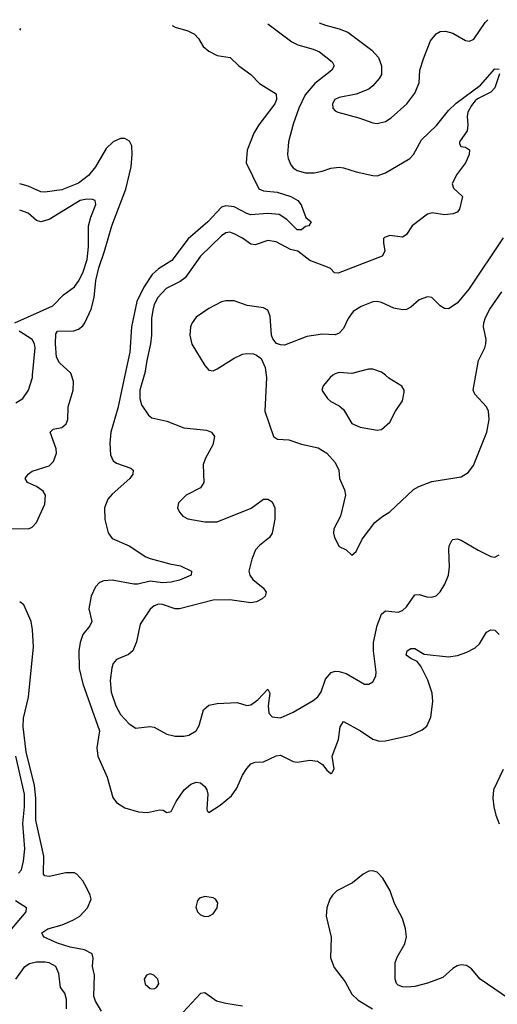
# Model space of a CAD drawing. Header units: inches. Extents: x 1649636 to 1815363, y 506543 to 641975.
# Tile 453 of 656: x 1742810 to 1745082, y 637011 to 641690. Entities that reach past the tile are written whole.
import ezdxf

# ---------------------------------------------------------------- set-up
doc = ezdxf.new("R2010")
doc.units = ezdxf.units.IN
doc.header["$MEASUREMENT"] = 0
doc.layers.add('B7643', color=7, linetype='Continuous')
doc.layers.add('B7644', color=7, linetype='Continuous')

msp = doc.modelspace()

# ---------------------------------------------------------------- linework, layer by layer
at = {"layer": 'B7643', "color": 5}
for points, elevation in [([(1742770, 639272.3), (1742852.7, 639270), (1742870, 639278), (1742890, 639301.3), (1742930, 639388.4), (1742933.2, 639430), (1742921.4, 639450), (1742890, 639472.3), (1742846.6, 639490), (1742835.4, 639510), (1742849.7, 639530), (1742870, 639544.1), (1742950, 639569.4), (1742970.6, 639590), (1742985, 639630), (1742983.7, 639650), (1742955.4, 639730), (1742970, 639744.6), (1743010, 639752), (1743020.8, 639759.2), (1743031.9, 639770), (1743038.3, 639790), (1743040.5, 639850), (1743063.8, 639930), (1743065.9, 639970), (1743056.1, 640000)], 620), ([(1742791.2, 639870), (1742824.4, 639890), (1742851.3, 639928.7), (1742870.6, 639989.4), (1742871.6, 640000)], 640), ([(1743310.3, 640000), (1743276.4, 639843.6), (1743243.4, 639730), (1743238.2, 639678.2), (1743242, 639622), (1743254.3, 639594.3), (1743270, 639582), (1743339, 639559), (1743350.3, 639550), (1743348, 639530), (1743334.2, 639510), (1743250, 639435), (1743229.2, 639410.8), (1743214, 639370), (1743215.4, 639315.4), (1743231.1, 639251.1), (1743250, 639224.6), (1743330, 639189.4), (1743410, 639137.7), (1743430, 639129.4), (1743523.6, 639103.6), (1743574.4, 639094.4), (1743627.7, 639070), (1743625.5, 639050), (1743570, 639026.3), (1743530, 639016.7), (1743490, 639014.6), (1743430, 639021.2), (1743372, 639008), (1743352.3, 639007.7), (1743250, 639026.8), (1743210, 639023.2), (1743190, 639015.3), (1743170, 638995.4), (1743150.1, 638949.9), (1743138.9, 638890), (1743153.8, 638830), (1743143.6, 638810), (1743111, 638769), (1743097.1, 638730), (1743090.6, 638690), (1743093.7, 638606.3), (1743110, 638533.7), (1743189.3, 638310), (1743176.4, 638230), (1743181.5, 638190), (1743226.8, 638090), (1743253.6, 637993.6), (1743270, 637969.2), (1743310, 637943.9), (1743374.6, 637925.4), (1743417.6, 637922.4), (1743475.6, 637935.6), (1743492.8, 637932.8), (1743510, 637922.8), (1743530, 637926.8), (1743554, 637974), (1743591.8, 638030), (1743623.3, 638056.7), (1743650, 638066), (1743670, 638063), (1743690, 638046), (1743700.3, 638030), (1743704.4, 638010), (1743700.3, 637940.3), (1743702, 637930), (1743710, 637922), (1743763.5, 637956.5), (1743817.7, 638002.3), (1743842, 638038), (1743870, 638100.5), (1743890, 638132.2), (1743910, 638153.7), (1743930, 638161.1), (1743970, 638163.2), (1744030, 638192), (1744050, 638194.2), (1744110, 638164.9), (1744130, 638161.3), (1744190, 638170.4), (1744226.7, 638166.7), (1744250.8, 638150), (1744270, 638122.8), (1744290, 638107.7), (1744295.3, 638110), (1744305.2, 638130), (1744296.4, 638190), (1744326.5, 638270), (1744334.5, 638330), (1744350, 638354.6), (1744431.1, 638311.1), (1744490, 638270.3), (1744521.8, 638261.8), (1744550, 638262.3), (1744670.7, 638289.3), (1744724.7, 638315.3), (1744746.7, 638333.3), (1744764.9, 638375.1), (1744775.3, 638450), (1744772, 638490), (1744751.4, 638551.4), (1744718.2, 638618.2), (1744699.8, 638639.8), (1744670, 638653.7), (1744648.6, 638670), (1744653, 638690), (1744670, 638702), (1744690, 638701.7), (1744734.4, 638674.4), (1744850, 638662), (1744891.6, 638668.4), (1744936.4, 638683.6), (1744975.8, 638704.2), (1744996.3, 638723.7), (1745030, 638778.8), (1745050, 638790.6), (1745070, 638788.2), (1745090, 638768.5)], 620), ([(1743402.7, 640000), (1743382, 639930), (1743382.2, 639890), (1743390, 639859.1), (1743423, 639810), (1743438.3, 639798.3), (1743510, 639782.2), (1743590, 639751), (1743698.9, 639738.9), (1743722.8, 639730), (1743737.1, 639710), (1743728.5, 639670), (1743693.7, 639606.3), (1743683.2, 639576.8), (1743686.4, 639490), (1743670, 639465.1), (1743601, 639430), (1743565.8, 639394.2), (1743561, 639370), (1743570.8, 639350), (1743586, 639330), (1743610, 639317.3), (1743690, 639303.8), (1743750, 639303.6), (1743911.5, 639368.5), (1743970, 639411.8), (1743990, 639411.8), (1744010, 639398), (1744024.2, 639370), (1744023.8, 639316.2), (1744010.4, 639250), (1743998, 639230), (1743950, 639191.5), (1743932, 639170), (1743913.5, 639126.5), (1743900.2, 639070), (1743904.7, 639050), (1743918.9, 639030), (1743968.5, 638990), (1743982, 638970), (1743977.6, 638950), (1743962.7, 638937.3), (1743936.2, 638923.8), (1743910, 638918.9), (1743810, 638933.8), (1743730.8, 638930.8), (1743570, 638890.6), (1743549.9, 638889.9), (1743490, 638910.6), (1743470, 638912.2), (1743450, 638904.5), (1743430, 638888.2), (1743383.2, 638816.8), (1743365.9, 638734.1), (1743348.9, 638691.1), (1743327.4, 638672.6), (1743270.2, 638649.8), (1743255.3, 638630), (1743247.8, 638610), (1743240.2, 638550), (1743245.9, 638494.1), (1743267.2, 638430), (1743290, 638388.4), (1743330, 638344.4), (1743363.1, 638323.1), (1743429.7, 638330.3), (1743450, 638327.2), (1743510, 638294.9), (1743550, 638285.2), (1743590, 638284.7), (1743615.1, 638290), (1743649.8, 638310.2), (1743664, 638336), (1743683.5, 638410), (1743710, 638432.3), (1743750, 638439.7), (1743844.7, 638444.7), (1743890, 638431.3), (1743910, 638433.8), (1743942.7, 638457.3), (1743990, 638508.2), (1744000.3, 638490), (1743992.1, 638430), (1743995.1, 638395.1), (1744010, 638376.4), (1744050, 638372.2), (1744110, 638398.9), (1744205.8, 638454.2), (1744228.3, 638471.7), (1744243.6, 638496.4), (1744264.6, 638555.4), (1744291.9, 638588.1), (1744310, 638593.5), (1744330, 638592.8), (1744363.4, 638583.4), (1744450, 638532.4), (1744470, 638532.4), (1744490, 638543.8), (1744503.6, 638570), (1744505.6, 638590), (1744492.2, 638690), (1744492.1, 638730), (1744510, 638810.7), (1744530, 638865.5), (1744550, 638880.3), (1744610, 638874.9), (1744630, 638881.6), (1744650, 638899.1), (1744690, 638956), (1744710, 638958.8), (1744746.5, 638946.5), (1744770, 638945.7), (1744790, 638952.7), (1744810, 638970.5), (1744832.4, 639007.6), (1744849.8, 639050), (1744853.8, 639090), (1744850.7, 639170), (1744853.1, 639190), (1744864.6, 639215.4), (1744870, 639220.3), (1744890, 639223.2), (1744910, 639216.5), (1744990, 639169.2), (1745050, 639139.6), (1745070, 639136), (1745090, 639146.3)], 640), ([(1743982, 640000), (1743983.2, 639990), (1743976.6, 639830), (1744017.6, 639710), (1744036, 639696), (1744090, 639692.8), (1744150, 639672.6), (1744230, 639654.7), (1744270.4, 639630), (1744310, 639585.5), (1744327.2, 639550), (1744330.4, 639510), (1744355.3, 639455.3), (1744360.3, 639430), (1744336.5, 639330), (1744304.4, 639270), (1744303, 639250), (1744307.7, 639230), (1744330, 639186), (1744362, 639170), (1744390, 639146), (1744410, 639162.8), (1744439.2, 639220.8), (1744499.7, 639300.3), (1744532.3, 639327.7), (1744570, 639350.8), (1744682.6, 639457.4), (1744707.6, 639472.4), (1744770, 639495.5), (1744910, 639517), (1744942.6, 639537.4), (1744969, 639571), (1745031.4, 639730), (1745043.4, 639790), (1745038.9, 639830), (1745030.5, 639850.5), (1744974, 639910), (1744966, 639930), (1744979.2, 640000)], 660), ([(1744299.6, 640000), (1744286, 639990), (1744253.4, 639950), (1744247.7, 639930), (1744273.4, 639890), (1744290, 639875.5), (1744330, 639855.5), (1744350, 639837.1), (1744390, 639770.5), (1744430, 639754), (1744510, 639739.3), (1744530, 639743.1), (1744570, 639778), (1744597.2, 639830), (1744630, 639878.4), (1744639.2, 639919.2), (1744638.7, 639930), (1744628.2, 639948.2), (1744566.1, 639986.1), (1744549.1, 640000)], 680), ([(1743199, 636979), (1743170, 637026.3), (1743162.3, 637050), (1743165.6, 637150), (1743156.1, 637190), (1743159.8, 637230), (1743155, 637250), (1743117.6, 637270), (1743050, 637282.9), (1742990, 637301.2), (1742926.6, 637330), (1742919.7, 637339.7), (1742915.1, 637350), (1742944.2, 637370), (1743012, 637388), (1743063, 637410), (1743095.6, 637430), (1743132.9, 637470), (1743149.8, 637510), (1743145.8, 637530), (1743130, 637563), (1743110, 637598), (1743082, 637630), (1743070, 637635.6), (1743030, 637636.2), (1742950, 637618), (1742930, 637621.7), (1742923.8, 637630), (1742925.5, 637714.5), (1742886.5, 637886.5), (1742887.5, 637990), (1742881.1, 638050), (1742840.4, 638210), (1742827.3, 638330), (1742828.4, 638370), (1742852, 638470), (1742875.3, 638710), (1742871.7, 638790), (1742864.7, 638830), (1742830.4, 638910), (1742810, 638924.3)], 620), ([(1742805.2, 637634.8), (1742818, 637650), (1742828.7, 637691.3), (1742835.1, 637750), (1742825, 637870), (1742833, 637950), (1742832.3, 638010), (1742791.4, 638190)], 640), ([(1745110, 638126.3), (1745064.1, 638030), (1745060.2, 637990), (1745065, 637950), (1745073.8, 637910), (1745090, 637868)], 620), ([(1745170, 637015.1), (1745000.5, 637130), (1744959.2, 637179.2), (1744935.5, 637195.5), (1744910, 637198), (1744890, 637193.3), (1744870, 637181.7), (1744821.7, 637138.3), (1744750, 637111.4), (1744690, 637096.2), (1744651.8, 637091.8), (1744630, 637093.3), (1744610, 637101.3), (1744602.6, 637110), (1744596.4, 637130), (1744596.5, 637210), (1744605.4, 637234.6), (1744642, 637298), (1744648.9, 637331.1), (1744645, 637370), (1744630, 637418.7), (1744592.2, 637490), (1744572.4, 637550), (1744537.1, 637610), (1744510, 637638.5), (1744490, 637645), (1744470, 637642.8), (1744443.8, 637630), (1744392.2, 637587.8), (1744318.9, 637550), (1744297.9, 637530), (1744285.4, 637510), (1744271.1, 637470), (1744268.2, 637430), (1744291.1, 637330), (1744288.2, 637231.8), (1744305.2, 637185.2), (1744357.3, 637117.3), (1744390, 637058.3), (1744420.3, 637030), (1744487.4, 636990)], 620), ([(1742772.9, 637370), (1742841.3, 637450), (1742842.9, 637470), (1742790, 637502.9)], 640), ([(1743032.2, 636990), (1743033.4, 637033.4), (1743024.4, 637064.4), (1743003.5, 637090), (1742996.8, 637156.8), (1742982, 637190), (1742950, 637208.6), (1742931.3, 637211.3), (1742890, 637211.4), (1742857, 637203), (1742830, 637185.4), (1742790, 637129.8)], 640), ([(1743870, 637002.1), (1743790, 637014.1), (1743745.6, 637025.6), (1743690, 637065.6), (1743670, 637061.6), (1743587.2, 636972.8)], 620)]:
    msp.add_lwpolyline(points, dxfattribs=dict(at, elevation=elevation))
at = {"layer": 'B7643', "color": 5, "elevation": 620}
for points in [[(1743690, 637523.6), (1743664.7, 637515.3), (1743655.5, 637504.5), (1743648.2, 637471.8), (1743655.5, 637450), (1743670, 637435.5), (1743690, 637427.4), (1743710, 637430.4), (1743730, 637440.4), (1743749.6, 637470), (1743752.3, 637492.3), (1743740.9, 637510), (1743730, 637516.9)], [(1743430, 637156.1), (1743412.4, 637150), (1743402, 637130), (1743406.1, 637106.1), (1743430, 637085.5), (1743450, 637084), (1743460.7, 637090), (1743471.7, 637108.3), (1743467.4, 637130), (1743447.6, 637150)]]:
    msp.add_lwpolyline(points, close=True, dxfattribs=at)
at = {"layer": 'B7644', "color": 5}
for points, elevation in [([(1743535.5, 641661.8), (1743550, 641654), (1743610, 641637.8), (1743641.6, 641621.6), (1743660.4, 641600.4), (1743683, 641563), (1743710, 641540.2), (1743750, 641520.2), (1743810.3, 641510.3), (1743853, 641470), (1743909.4, 641429.4), (1743950, 641387.4), (1744030, 641337.3), (1744031.3, 641311.3), (1744023.9, 641290), (1743947.4, 641190), (1743923.1, 641150), (1743892.4, 641070), (1743887.2, 641010), (1743946.6, 640886.6), (1743970, 640877.1), (1744034.4, 640870), (1744099.3, 640850), (1744132.2, 640830), (1744148.4, 640810), (1744170.4, 640750.4), (1744196, 640730), (1744184.7, 640710), (1744170, 640706.6), (1744150, 640692), (1744130, 640691.8), (1744080, 640740), (1744043.7, 640763.7), (1743990, 640768.9), (1743910, 640762.5), (1743890, 640768.6), (1743830, 640800.3), (1743790, 640806.1), (1743770, 640798.7), (1743704.5, 640730), (1743611.3, 640648.7), (1743534.2, 640545.9), (1743470, 640505.3), (1743440.8, 640479.2), (1743400.7, 640419.3), (1743367, 640350), (1743342.3, 640230), (1743334.2, 640110), (1743310.3, 640000)], 620), ([(1743989.7, 641670.3), (1744104.8, 641584.8), (1744132.4, 641570), (1744205.5, 641550), (1744236.6, 641536.6), (1744296.9, 641490), (1744305.3, 641470), (1744294.7, 641450), (1744213.5, 641386.5), (1744167.4, 641332.6), (1744137.7, 641270), (1744110, 641193.3), (1744088.8, 641110), (1744083.5, 641050), (1744086.4, 641030), (1744100, 641000), (1744110, 640986.7), (1744130, 640972.9), (1744170, 640962), (1744210, 640961.8), (1744249.3, 640970), (1744290, 640984.9), (1744328.7, 640988.7), (1744350, 640986.7), (1744410, 640966.7), (1744490, 640949.2), (1744510, 640948.2), (1744550, 640962.9), (1744666, 641030), (1744683, 641050), (1744720.3, 641119.7), (1744792.3, 641187.7), (1744850, 641258.9), (1744886.4, 641293.6), (1745001.1, 641378.9), (1745070, 641456.5), (1745090, 641454.4)], 640), ([(1744234.7, 641674.9), (1744264.1, 641664.1), (1744330, 641646.9), (1744370, 641630.8), (1744484.4, 641544.4), (1744515.9, 641510), (1744531.1, 641470), (1744530.3, 641430), (1744520.3, 641410), (1744490, 641375.1), (1744470, 641360.4), (1744410, 641336.4), (1744330, 641320.9), (1744309, 641310), (1744297.4, 641290), (1744299.5, 641270), (1744310, 641256.4), (1744322.8, 641250), (1744423.7, 641223.7), (1744490, 641199.1), (1744510, 641197.2), (1744550, 641205.6), (1744576.7, 641223.3), (1744650.6, 641289.4), (1744690, 641340.4), (1744709.8, 641390), (1744713.8, 641450), (1744732, 641508), (1744764.1, 641590), (1744790, 641622.3), (1744810, 641633.6), (1744835.5, 641635.5), (1744870, 641625.3), (1744930, 641590.5), (1744950, 641588.2), (1744970, 641598), (1745024, 641676), (1745036.6, 641690)], 660), ([(1742810, 641639.7), (1742814.8, 641648.2)], 620), ([(1745092, 641432), (1745070, 641365.6), (1745050, 641345.7), (1744986.5, 641313.5), (1744975.9, 641304.1), (1744958, 641282), (1744942, 641250), (1744938, 641230), (1744942, 641190), (1744938.2, 641161.8), (1744902, 641110), (1744902, 641102), (1744907.9, 641087.9), (1744930, 641084), (1744950, 641071.3), (1744948.2, 641050), (1744930.2, 641010), (1744887.7, 640952.3), (1744866.7, 640910), (1744872.4, 640890), (1744915.5, 640850), (1744901.1, 640790), (1744890, 640775.6), (1744871.9, 640768.1), (1744830, 640762.2), (1744771.4, 640771.4), (1744750, 640766.3), (1744676.9, 640710), (1744650, 640669.6), (1744639.1, 640660.9), (1744630, 640656), (1744570, 640664.8), (1744545.1, 640654.9), (1744540.3, 640650), (1744539.6, 640630), (1744546.5, 640590), (1744533.8, 640566.2), (1744325.1, 640485.1), (1744306.9, 640486.9), (1744287.5, 640507.5), (1744274.4, 640514.4), (1744190, 640545.3), (1744132.3, 640590), (1744098.3, 640598.3), (1744030, 640634.8), (1743990, 640640.3), (1743930, 640619.7), (1743910, 640623.1), (1743870, 640651.7), (1743830, 640673.1), (1743810, 640680.4), (1743790, 640676.8), (1743770, 640662.7), (1743670, 640567), (1743596.4, 640463.6), (1743573.9, 640446.1), (1743507.3, 640412.7), (1743467.1, 640370), (1743450, 640335.8), (1743443.1, 640310), (1743437.2, 640270), (1743437.2, 640190), (1743432.5, 640150), (1743414, 640070), (1743405.7, 640010), (1743402.7, 640000)], 640), ([(1743056.1, 640000), (1743052.8, 640010), (1742999.8, 640059.8), (1742985.7, 640085.7), (1742980.4, 640150), (1742982.6, 640197.4), (1742990, 640210.2), (1743068.3, 640211.7), (1743090, 640218.6), (1743110, 640235.3), (1743119.8, 640250), (1743150, 640314.9), (1743164.5, 640370), (1743171.5, 640450), (1743186.2, 640510), (1743214.2, 640590), (1743248.1, 640710), (1743315.5, 640884.5), (1743339.5, 640990), (1743345.2, 641050), (1743343, 641090), (1743332.3, 641112.3), (1743310, 641126.1), (1743290, 641125.7), (1743254, 641110), (1743221.6, 641078.4), (1743171.3, 640990), (1743137.2, 640950), (1743090, 640913.4), (1743010, 640882), (1742930, 640869.9), (1742910, 640872.1), (1742850, 640899.4), (1742810, 640909.8)], 620), ([(1742786.3, 640250), (1742968.4, 640330), (1743017.8, 640382.2), (1743070, 640421.2), (1743090, 640446.7), (1743110, 640487.8), (1743130.7, 640550), (1743138, 640610), (1743137.5, 640710), (1743147.7, 640752.3), (1743172.2, 640812.2), (1743169.3, 640830), (1743156.1, 640836.1), (1743130, 640837.1), (1743097.1, 640830), (1742950, 640740.5), (1742910, 640729), (1742890, 640736.5), (1742849.7, 640770), (1742810, 640784.3)], 640), ([(1745110, 640653.6), (1744946, 640410), (1744890, 640343.5), (1744850, 640315.8), (1744830, 640316.9), (1744810, 640329.5), (1744770, 640369.6), (1744750, 640372.8), (1744710, 640358.9), (1744670, 640324.2), (1744650, 640312.8), (1744630, 640311.1), (1744590, 640319.7), (1744530, 640346.4), (1744510, 640350.8), (1744490, 640348.8), (1744433.7, 640326.3), (1744396.7, 640303.3), (1744372.6, 640270), (1744350, 640222.4), (1744330, 640199.7), (1744310, 640192.8), (1744250, 640196), (1744175.5, 640184.5), (1744070, 640143.6), (1744050, 640144.5), (1744031.7, 640151.7), (1744013.6, 640173.6), (1744007.8, 640190), (1744001.5, 640281.5), (1743989.4, 640309.4), (1743970, 640321.2), (1743891.3, 640331.3), (1743830, 640354), (1743790, 640354.5), (1743770.4, 640349.6), (1743710, 640317.6), (1743650, 640277), (1743630.4, 640250), (1743622.6, 640230), (1743618.7, 640190), (1743628.8, 640148.8), (1743690, 640046), (1743710, 640024.9), (1743730, 640021.6), (1743750, 640030.4), (1743830, 640081.3), (1743870, 640100.4), (1743890, 640104.4), (1743921.7, 640101.7), (1743936.5, 640096.5), (1743959.2, 640079.2), (1743977.5, 640037.5), (1743982, 640000)], 660), ([(1744979.2, 640000), (1744992.4, 640070), (1745022.2, 640130), (1745027.4, 640150), (1745028.7, 640170), (1745016.2, 640230), (1745017.5, 640250), (1745024.8, 640275.2), (1745045.4, 640314.6), (1745103, 640397)], 660), ([(1742871.6, 640000), (1742883.4, 640130), (1742881, 640150), (1742869.8, 640170), (1742807.4, 640210)], 640), ([(1744549.1, 640000), (1744530, 640015.6), (1744490, 640029.6), (1744469.4, 640029.4), (1744390, 640009.4), (1744330, 640012.8), (1744310, 640007.6), (1744299.6, 640000)], 680)]:
    msp.add_lwpolyline(points, dxfattribs=dict(at, elevation=elevation))

doc.saveas('drawing.dxf')
